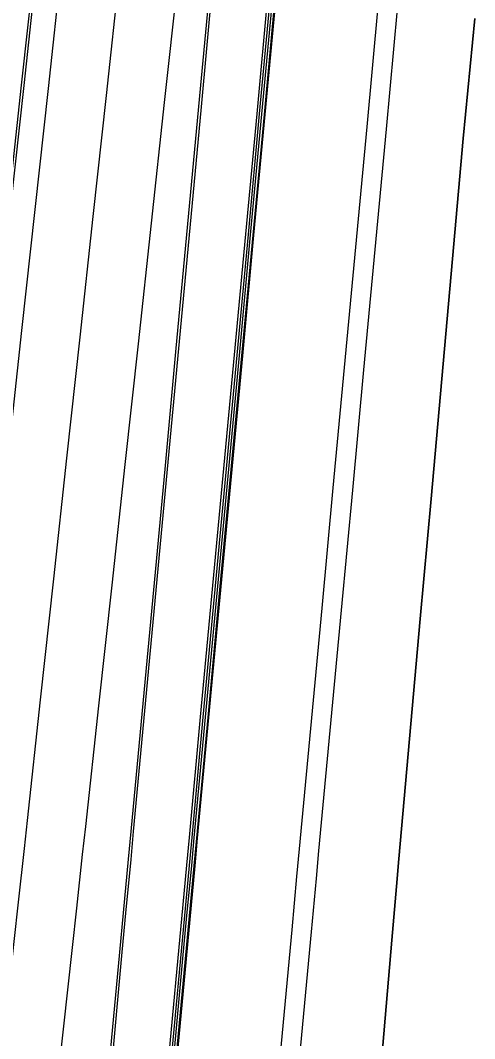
# Model space of a CAD drawing. Extents: x 1797478 to 1804836, y 246529 to 250952.
# Drawn here: x 1797806.5 to 1797899.6, y 248228.7 to 248437.2 of the extents above; entities that cross this region are included whole.
import ezdxf

# ---------------------------------------------------------------- set-up
doc = ezdxf.new("R2010")
doc.units = 0
for name, color, linetype in [('1', 7, 'Continuous'), ('60', 7, 'Continuous'), ('DTCH-LINBTM', 7, 'Continuous'), ('DTCH-LINFRSLP', 7, 'Continuous'), ('EDPV-LINE', 7, 'Continuous'), ('LIMT-CSLINE', 7, 'Continuous'), ('SHDR-UPAV', 7, 'Continuous')]:
    doc.layers.add(name, color=color, linetype=linetype)

msp = doc.modelspace()

# ---------------------------------------------------------------- linework, layer by layer
for points in [[(1797764.42, 248028.85), (1797766.66, 248051.47), (1797768.83, 248073.48), (1797769.12, 248076.35), (1797769.3, 248078.19), (1797771.58, 248101.23), (1797771.96, 248104.95), (1797774.26, 248126.09), (1797776.97, 248150.94), (1797778.61, 248165.96), (1797779.68, 248175.79), (1797782.39, 248200.65), (1797785.11, 248225.5), (1797787.81, 248250.33), (1797788.69, 248258.38), (1797789.9, 248269.42), (1797790.52, 248275.13), (1797793.22, 248299.93), (1797795.93, 248324.72), (1797798.63, 248349.52), (1797801.34, 248374.32), (1797804.04, 248399.11), (1797806.75, 248423.91), (1797809.45, 248448.71)], [(1797764.94, 248028.8), (1797767.17, 248051.42), (1797769.35, 248073.42), (1797769.64, 248076.3), (1797769.82, 248078.14), (1797772.1, 248101.18), (1797772.47, 248104.9), (1797774.78, 248126.04), (1797777.49, 248150.89), (1797779.13, 248165.91), (1797780.2, 248175.74), (1797782.91, 248200.6), (1797785.62, 248225.45), (1797788.33, 248250.28), (1797789.21, 248258.32), (1797790.41, 248269.37), (1797791.04, 248275.08), (1797793.74, 248299.87), (1797796.45, 248324.67), (1797799.15, 248349.46), (1797801.86, 248374.26), (1797804.56, 248399.05), (1797807.27, 248423.85), (1797809.97, 248448.65)], [(1797772.15, 248050.93), (1797774.33, 248072.93), (1797774.61, 248075.81), (1797774.79, 248077.64), (1797777.07, 248100.69), (1797777.45, 248104.41), (1797779.76, 248125.54), (1797782.47, 248150.4), (1797784.11, 248165.42), (1797785.18, 248175.25), (1797787.89, 248200.1), (1797790.6, 248224.96), (1797793.31, 248249.78), (1797794.18, 248257.82), (1797795.39, 248268.86), (1797796.01, 248274.56), (1797798.71, 248299.34), (1797801.42, 248324.12), (1797804.12, 248348.9), (1797806.82, 248373.69), (1797809.53, 248398.47), (1797812.23, 248423.25), (1797814.93, 248448.03)], [(1797772.15, 248050.93), (1797774.33, 248072.93), (1797774.61, 248075.81), (1797774.79, 248077.64), (1797777.07, 248100.69), (1797777.45, 248104.41), (1797779.76, 248125.54), (1797782.47, 248150.4), (1797784.11, 248165.42), (1797785.18, 248175.25), (1797787.89, 248200.1), (1797790.6, 248224.96), (1797793.31, 248249.78), (1797794.18, 248257.82), (1797795.39, 248268.86), (1797796.01, 248274.56), (1797798.71, 248299.34), (1797801.42, 248324.12), (1797804.12, 248348.9), (1797806.82, 248373.69), (1797809.53, 248398.47), (1797812.23, 248423.25), (1797814.93, 248448.03)], [(1797772.15, 248050.93), (1797774.33, 248072.93), (1797774.61, 248075.81), (1797774.79, 248077.64), (1797777.07, 248100.69), (1797777.45, 248104.41), (1797779.76, 248125.54), (1797782.47, 248150.4), (1797784.11, 248165.42), (1797785.18, 248175.25), (1797787.89, 248200.1), (1797790.6, 248224.96), (1797793.31, 248249.78), (1797794.18, 248257.82), (1797795.39, 248268.86), (1797796.01, 248274.56), (1797798.71, 248299.34), (1797801.42, 248324.12), (1797804.12, 248348.9), (1797806.82, 248373.69), (1797809.53, 248398.47), (1797812.23, 248423.25), (1797814.93, 248448.03)], [(1797772.15, 248050.93), (1797774.33, 248072.93), (1797774.61, 248075.81), (1797774.79, 248077.64), (1797777.07, 248100.69), (1797777.45, 248104.41), (1797779.76, 248125.54), (1797782.47, 248150.4), (1797784.11, 248165.42), (1797785.18, 248175.25), (1797787.89, 248200.1), (1797790.6, 248224.96), (1797793.31, 248249.78), (1797794.18, 248257.82), (1797795.39, 248268.86), (1797796.01, 248274.56), (1797798.71, 248299.34), (1797801.42, 248324.12), (1797804.12, 248348.9), (1797806.82, 248373.69), (1797809.53, 248398.47), (1797812.23, 248423.25), (1797814.93, 248448.03)], [(1797772.15, 248050.93), (1797774.33, 248072.93), (1797774.61, 248075.81), (1797774.79, 248077.64), (1797777.07, 248100.69), (1797777.45, 248104.41), (1797779.76, 248125.54), (1797782.47, 248150.4), (1797784.11, 248165.42), (1797785.18, 248175.25), (1797787.89, 248200.1), (1797790.6, 248224.96), (1797793.31, 248249.78), (1797794.18, 248257.82), (1797795.39, 248268.86), (1797796.01, 248274.56), (1797798.71, 248299.34), (1797801.42, 248324.12), (1797804.12, 248348.9), (1797806.82, 248373.69), (1797809.53, 248398.47), (1797812.23, 248423.25), (1797814.93, 248448.03)], [(1797784.09, 248049.75), (1797786.27, 248071.75), (1797786.55, 248074.63), (1797786.74, 248076.46), (1797789.02, 248099.5), (1797789.39, 248103.23), (1797791.7, 248124.36), (1797794.41, 248149.21), (1797796.05, 248164.24), (1797797.12, 248174.07), (1797799.83, 248198.92), (1797802.54, 248223.78), (1797805.25, 248248.59), (1797806.12, 248256.61), (1797807.33, 248267.63), (1797807.95, 248273.33), (1797810.65, 248298.08), (1797813.35, 248322.82), (1797816.05, 248347.57), (1797818.75, 248372.32), (1797821.44, 248397.06), (1797824.14, 248421.81), (1797826.84, 248446.56)], [(1797784.09, 248049.75), (1797786.27, 248071.75), (1797786.55, 248074.63), (1797786.74, 248076.46), (1797789.02, 248099.5), (1797789.39, 248103.23), (1797791.7, 248124.36), (1797794.41, 248149.21), (1797796.05, 248164.24), (1797797.12, 248174.07), (1797799.83, 248198.92), (1797802.54, 248223.78), (1797805.25, 248248.59), (1797806.12, 248256.61), (1797807.33, 248267.63), (1797807.95, 248273.33), (1797810.65, 248298.08), (1797813.35, 248322.82), (1797816.05, 248347.57), (1797818.75, 248372.32), (1797821.44, 248397.06), (1797824.14, 248421.81), (1797826.84, 248446.56)], [(1797784.09, 248049.75), (1797786.27, 248071.75), (1797786.55, 248074.63), (1797786.74, 248076.46), (1797789.02, 248099.5), (1797789.39, 248103.23), (1797791.7, 248124.36), (1797794.41, 248149.21), (1797796.05, 248164.24), (1797797.12, 248174.07), (1797799.83, 248198.92), (1797802.54, 248223.78), (1797805.25, 248248.59), (1797806.12, 248256.61), (1797807.33, 248267.63), (1797807.95, 248273.33), (1797810.65, 248298.08), (1797813.35, 248322.82), (1797816.05, 248347.57), (1797818.75, 248372.32), (1797821.44, 248397.06), (1797824.14, 248421.81), (1797826.84, 248446.56)], [(1797784.09, 248049.75), (1797786.27, 248071.75), (1797786.55, 248074.63), (1797786.74, 248076.46), (1797789.02, 248099.5), (1797789.39, 248103.23), (1797791.7, 248124.36), (1797794.41, 248149.21), (1797796.05, 248164.24), (1797797.12, 248174.07), (1797799.83, 248198.92), (1797802.54, 248223.78), (1797805.25, 248248.59), (1797806.12, 248256.61), (1797807.33, 248267.63), (1797807.95, 248273.33), (1797810.65, 248298.08), (1797813.35, 248322.82), (1797816.05, 248347.57), (1797818.75, 248372.32), (1797821.44, 248397.06), (1797824.14, 248421.81), (1797826.84, 248446.56)], [(1797796.03, 248048.57), (1797798.21, 248070.57), (1797798.5, 248073.44), (1797798.68, 248075.28), (1797800.96, 248098.32), (1797801.33, 248102.04), (1797803.64, 248123.18), (1797806.35, 248148.03), (1797807.99, 248163.06), (1797809.06, 248172.89), (1797811.77, 248197.74), (1797814.48, 248222.59), (1797817.19, 248247.39), (1797818.06, 248255.41), (1797819.26, 248266.41), (1797819.88, 248272.1), (1797822.58, 248296.81), (1797825.28, 248321.52), (1797827.97, 248346.23), (1797830.67, 248370.95), (1797833.36, 248395.66), (1797836.06, 248420.37), (1797838.75, 248445.09)], [(1797807.98, 248047.38), (1797810.15, 248069.39), (1797810.44, 248072.26), (1797810.62, 248074.1), (1797812.9, 248097.14), (1797813.26, 248100.86), (1797815.24, 248122.03), (1797817.57, 248146.92), (1797818.98, 248161.97), (1797819.9, 248171.81), (1797822.23, 248196.71), (1797824.56, 248221.6), (1797826.88, 248246.42), (1797827.63, 248254.44), (1797828.66, 248265.45), (1797829.2, 248271.14), (1797831.51, 248295.87), (1797833.82, 248320.59), (1797836.14, 248345.32), (1797838.45, 248370.05), (1797840.76, 248394.79), (1797843.08, 248419.52), (1797845.39, 248444.27)], [(1797807.98, 248047.38), (1797810.15, 248069.39), (1797810.44, 248072.26), (1797810.62, 248074.1), (1797812.9, 248097.14), (1797813.26, 248100.86), (1797815.24, 248122.03), (1797817.57, 248146.92), (1797818.98, 248161.97), (1797819.9, 248171.81), (1797822.23, 248196.71), (1797824.56, 248221.6), (1797826.88, 248246.42), (1797827.63, 248254.44), (1797828.66, 248265.45), (1797829.2, 248271.14), (1797831.51, 248295.87), (1797833.82, 248320.59), (1797836.14, 248345.32), (1797838.45, 248370.05), (1797840.76, 248394.79), (1797843.08, 248419.52), (1797845.39, 248444.27)], [(1797807.98, 248047.38), (1797810.15, 248069.39), (1797810.44, 248072.26), (1797810.62, 248074.1), (1797812.9, 248097.14), (1797813.26, 248100.86), (1797815.24, 248122.03), (1797817.57, 248146.92), (1797818.98, 248161.97), (1797819.9, 248171.81), (1797822.23, 248196.71), (1797824.56, 248221.6), (1797826.88, 248246.42), (1797827.63, 248254.44), (1797828.66, 248265.45), (1797829.2, 248271.14), (1797831.51, 248295.87), (1797833.82, 248320.59), (1797836.14, 248345.32), (1797838.45, 248370.05), (1797840.76, 248394.79), (1797843.08, 248419.52), (1797845.39, 248444.27)], [(1797807.98, 248047.38), (1797810.15, 248069.39), (1797810.44, 248072.26), (1797810.62, 248074.1), (1797812.9, 248097.14), (1797813.26, 248100.86), (1797815.24, 248122.03), (1797817.57, 248146.92), (1797818.98, 248161.97), (1797819.9, 248171.81), (1797822.23, 248196.71), (1797824.56, 248221.6), (1797826.88, 248246.42), (1797827.63, 248254.44), (1797828.66, 248265.45), (1797829.2, 248271.14), (1797831.51, 248295.87), (1797833.82, 248320.59), (1797836.14, 248345.32), (1797838.45, 248370.05), (1797840.76, 248394.79), (1797843.08, 248419.52), (1797845.39, 248444.27)], [(1797808.48, 248047.33), (1797810.66, 248069.34), (1797810.95, 248072.21), (1797811.13, 248074.05), (1797813.41, 248097.09), (1797813.77, 248100.81), (1797815.75, 248121.98), (1797818.08, 248146.87), (1797819.49, 248161.92), (1797820.41, 248171.76), (1797822.74, 248196.66), (1797825.07, 248221.55), (1797827.39, 248246.37), (1797828.14, 248254.39), (1797829.17, 248265.4), (1797829.7, 248271.09), (1797832.02, 248295.81), (1797834.33, 248320.54), (1797836.64, 248345.26), (1797838.96, 248369.99), (1797841.27, 248394.73), (1797843.59, 248419.46), (1797845.9, 248444.2)], [(1797825.74, 248099.63), (1797827.72, 248120.8), (1797830.05, 248145.69), (1797831.46, 248160.73), (1797832.38, 248170.58), (1797834.71, 248195.47), (1797837.04, 248220.36), (1797839.36, 248245.17), (1797840.11, 248253.18), (1797841.14, 248264.17), (1797841.67, 248269.86), (1797843.98, 248294.54), (1797846.29, 248319.23), (1797848.6, 248343.93), (1797850.91, 248368.62), (1797853.22, 248393.32), (1797855.53, 248418.02), (1797857.84, 248442.73)], [(1797826.2, 248099.58), (1797828.18, 248120.75), (1797830.51, 248145.64), (1797831.92, 248160.69), (1797832.84, 248170.53), (1797835.17, 248195.43), (1797837.5, 248220.32), (1797839.82, 248245.12), (1797840.57, 248253.13), (1797841.6, 248264.12), (1797842.13, 248269.81), (1797844.44, 248294.5), (1797846.75, 248319.18), (1797849.06, 248343.87), (1797851.37, 248368.57), (1797853.68, 248393.26), (1797855.99, 248417.97), (1797858.3, 248442.67)], [(1797826.72, 248099.53), (1797828.7, 248120.7), (1797831.03, 248145.59), (1797832.44, 248160.64), (1797833.36, 248170.48), (1797835.69, 248195.37), (1797838.02, 248220.27), (1797840.34, 248245.07), (1797841.09, 248253.08), (1797842.11, 248264.07), (1797842.65, 248269.75), (1797844.95, 248294.44), (1797847.26, 248319.13), (1797849.57, 248343.82), (1797851.88, 248368.51), (1797854.19, 248393.2), (1797856.5, 248417.9), (1797858.81, 248442.61)]]:
    msp.add_lwpolyline(points)
at = {"layer": '1'}
msp.add_lwpolyline([(1797784.09, 248049.75), (1797786.27, 248071.75), (1797786.55, 248074.63), (1797786.74, 248076.46), (1797789.02, 248099.5), (1797789.39, 248103.23), (1797791.7, 248124.36), (1797794.41, 248149.21), (1797796.05, 248164.24), (1797797.12, 248174.07), (1797799.83, 248198.92), (1797802.54, 248223.78), (1797805.25, 248248.59), (1797806.12, 248256.61), (1797807.33, 248267.63), (1797807.95, 248273.33), (1797810.65, 248298.08), (1797813.35, 248322.82), (1797816.05, 248347.57), (1797818.75, 248372.32), (1797821.44, 248397.06), (1797824.14, 248421.81), (1797826.84, 248446.56)], dxfattribs=at)
at = {"layer": '60'}
msp.add_lwpolyline([(1797868.79, 248095.37), (1797870.66, 248116.55), (1797872.94, 248141.44), (1797874.34, 248156.49), (1797875.23, 248166.34), (1797877.49, 248191.24), (1797879.81, 248216.13), (1797881.95, 248240.9), (1797882.61, 248248.88), (1797883.55, 248259.82), (1797884.07, 248265.48), (1797886.26, 248290.06), (1797888.45, 248314.64), (1797890.67, 248339.22), (1797892.88, 248363.8), (1797895.04, 248388.39), (1797897.24, 248412.98), (1797899.59, 248437.56)], dxfattribs=at)
at = {"layer": 'DTCH-LINBTM'}
msp.add_lwpolyline([(1797851.78, 248097.05), (1797853.76, 248118.22), (1797856.08, 248143.11), (1797857.49, 248158.16), (1797858.41, 248168), (1797860.74, 248192.9), (1797863.07, 248217.79), (1797865.39, 248242.56), (1797866.14, 248250.54), (1797867.16, 248261.5), (1797867.69, 248267.17), (1797869.99, 248291.78), (1797872.29, 248316.4), (1797874.6, 248341.02), (1797876.9, 248365.64), (1797879.2, 248390.26), (1797881.5, 248414.88), (1797883.8, 248439.51)], dxfattribs=at)
at = {"layer": 'DTCH-LINFRSLP'}
msp.add_lwpolyline([(1797847.79, 248097.45), (1797849.78, 248118.61), (1797852.1, 248143.51), (1797853.51, 248158.55), (1797854.43, 248168.4), (1797856.76, 248193.29), (1797859.09, 248218.18), (1797861.41, 248242.96), (1797862.16, 248250.95), (1797863.18, 248261.91), (1797863.71, 248267.58), (1797866.02, 248292.21), (1797868.32, 248316.83), (1797870.62, 248341.46), (1797872.92, 248366.09), (1797875.23, 248390.73), (1797877.53, 248415.36), (1797879.83, 248440)], dxfattribs=at)
at = {"layer": 'EDPV-LINE'}
for points in [[(1797772.15, 248050.93), (1797774.33, 248072.93), (1797774.61, 248075.81), (1797774.79, 248077.64), (1797777.07, 248100.69), (1797777.45, 248104.41), (1797779.76, 248125.54), (1797782.47, 248150.4), (1797784.11, 248165.42), (1797785.18, 248175.25), (1797787.89, 248200.1), (1797790.6, 248224.96), (1797793.31, 248249.78), (1797794.18, 248257.82), (1797795.39, 248268.86), (1797796.01, 248274.56), (1797798.71, 248299.34), (1797801.42, 248324.12), (1797804.12, 248348.9), (1797806.82, 248373.69), (1797809.53, 248398.47), (1797812.23, 248423.25), (1797814.93, 248448.03)], [(1797807.98, 248047.38), (1797810.15, 248069.39), (1797810.44, 248072.26), (1797810.62, 248074.1), (1797812.9, 248097.14), (1797813.26, 248100.86), (1797815.24, 248122.03), (1797817.57, 248146.92), (1797818.98, 248161.97), (1797819.9, 248171.81), (1797822.23, 248196.71), (1797824.56, 248221.6), (1797826.88, 248246.42), (1797827.63, 248254.44), (1797828.66, 248265.45), (1797829.2, 248271.14), (1797831.51, 248295.87), (1797833.82, 248320.59), (1797836.14, 248345.32), (1797838.45, 248370.05), (1797840.76, 248394.79), (1797843.08, 248419.52), (1797845.39, 248444.27)], [(1797813.26, 248100.86), (1797815.24, 248122.03), (1797817.57, 248146.92), (1797818.98, 248161.97), (1797819.9, 248171.81), (1797822.23, 248196.71), (1797824.56, 248221.6), (1797826.88, 248246.42), (1797827.63, 248254.44), (1797828.66, 248265.45), (1797829.2, 248271.14), (1797831.51, 248295.87), (1797833.82, 248320.59), (1797836.14, 248345.32), (1797838.45, 248370.05), (1797840.76, 248394.79), (1797843.08, 248419.52), (1797845.39, 248444.27)]]:
    msp.add_lwpolyline(points, dxfattribs=at)
at = {"layer": 'LIMT-CSLINE'}
msp.add_lwpolyline([(1797899.59, 248437.56), (1797897.24, 248412.98), (1797895.04, 248388.39), (1797892.88, 248363.8), (1797890.67, 248339.22), (1797888.45, 248314.64), (1797886.26, 248290.06), (1797884.07, 248265.48), (1797883.55, 248259.82), (1797882.61, 248248.88), (1797881.95, 248240.9), (1797879.81, 248216.13), (1797877.49, 248191.24), (1797875.23, 248166.34), (1797874.34, 248156.49), (1797872.94, 248141.44), (1797870.66, 248116.55), (1797868.79, 248095.37), (1797813.41, 248097.09), (1797811.13, 248074.05), (1797810.95, 248072.21), (1797810.66, 248069.34), (1797808.48, 248047.33)], dxfattribs=at)
at = {"layer": 'SHDR-UPAV'}
for points in [[(1797825.2, 248099.68), (1797827.19, 248120.85), (1797829.51, 248145.74), (1797830.92, 248160.79), (1797831.84, 248170.63), (1797834.17, 248195.52), (1797836.5, 248220.42), (1797838.82, 248245.22), (1797839.57, 248253.23), (1797840.6, 248264.23), (1797841.13, 248269.91), (1797843.44, 248294.6), (1797845.75, 248319.29), (1797848.06, 248343.99), (1797850.37, 248368.68), (1797852.68, 248393.38), (1797854.99, 248418.08), (1797857.3, 248442.79)], [(1797825.2, 248099.68), (1797827.19, 248120.85), (1797829.51, 248145.74), (1797830.92, 248160.79), (1797831.84, 248170.63), (1797834.17, 248195.52), (1797836.5, 248220.42), (1797838.82, 248245.22), (1797839.57, 248253.23), (1797840.6, 248264.23), (1797841.13, 248269.91), (1797843.44, 248294.6), (1797845.75, 248319.29), (1797848.06, 248343.99), (1797850.37, 248368.68), (1797852.68, 248393.38), (1797854.99, 248418.08), (1797857.3, 248442.79)], [(1797826.9, 248099.51), (1797828.88, 248120.68), (1797831.21, 248145.57), (1797832.61, 248160.62), (1797833.54, 248170.47), (1797835.86, 248195.36), (1797838.19, 248220.25), (1797840.51, 248245.05), (1797841.26, 248253.06), (1797842.29, 248264.05), (1797842.82, 248269.74), (1797845.13, 248294.42), (1797847.44, 248319.11), (1797849.75, 248343.8), (1797852.06, 248368.49), (1797854.37, 248393.18), (1797856.68, 248417.88), (1797858.99, 248442.58)]]:
    msp.add_lwpolyline(points, dxfattribs=at)

doc.saveas('drawing.dxf')
